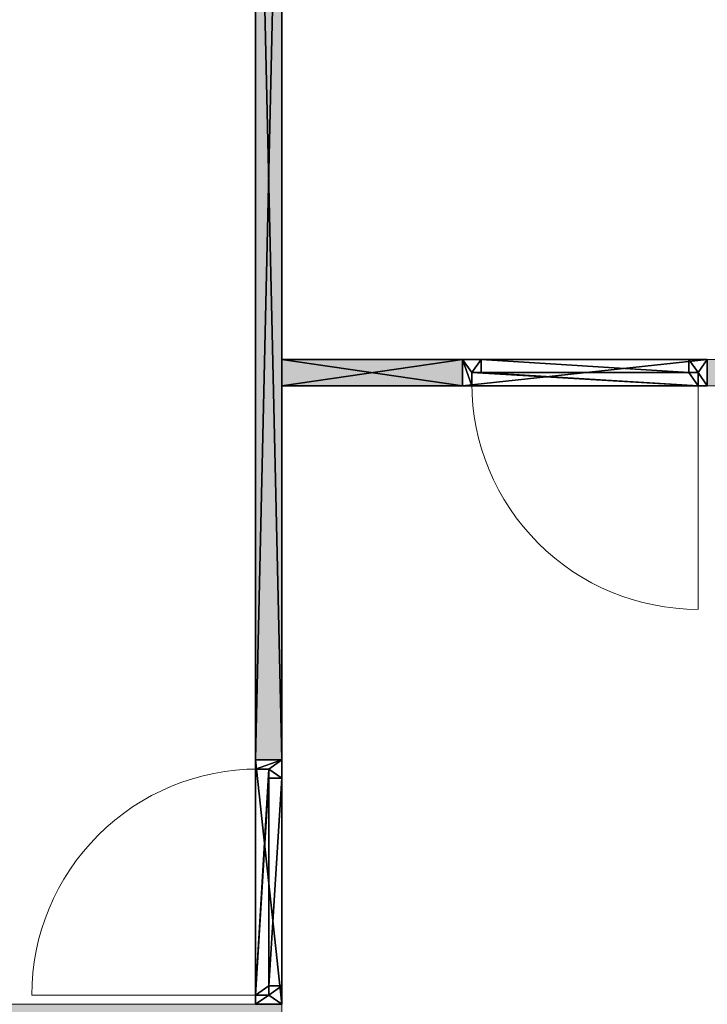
# Model space of a CAD drawing. Header units: inches. Extents: x 15 to 546804, y -66 to 267312.
# Tile 442 of 478: x 441522 to 444132, y 151306 to 155047. Entities that reach past the tile are written whole.
import ezdxf

# ---------------------------------------------------------------- set-up
doc = ezdxf.new("R2010")
doc.units = ezdxf.units.IN
doc.header["$MEASUREMENT"] = 0

msp = doc.modelspace()

# ---------------------------------------------------------------- hatches: boundary and pattern name
at = {"lineweight": 20}
h = msp.add_hatch(color=7, dxfattribs=at)
h.dxf.hatch_style = 1
h.paths.add_polyline_path([(442417.1, 152234.7), (442517.1, 152234.7), (442517.1, 156655.7), (442417.1, 156655.7)])
h = msp.add_hatch(color=7, dxfattribs=at)
h.dxf.hatch_style = 1
h.paths.add_polyline_path([(442517.1, 153655.7), (443203.1, 153655.7), (443203.1, 153756.9), (442517.1, 153756.9)])
h = msp.add_hatch(color=7, dxfattribs=at)
h.dxf.hatch_style = 1
h.paths.add_polyline_path([(444132.1, 153655.7), (444818.1, 153655.7), (444818.1, 153755.7), (444132.1, 153755.7)])
h = msp.add_hatch(color=7, dxfattribs=at)
h.dxf.hatch_style = 1
h.paths.add_polyline_path([(438397.4, 151205.7), (442517.1, 151205.7), (442517.1, 151305.7), (438397.4, 151305.7)])

# ---------------------------------------------------------------- linework, layer by layer
at = {"color": 7, "lineweight": 20}
for p, q in [((442417.1, 156655.7, 300), (442417.1, 152234.7, 300)), ((442517.1, 152234.7, 300), (442517.1, 156655.7, 300)), ((443203.1, 153756.9, 3000), (442517.1, 153756.9, 3000)), ((442517.1, 153756.9, 3000), (442517.1, 153655.7, 3000)), ((443203.1, 153655.7, 3000), (443203.1, 153756.9, 3000)), ((444818.1, 153755.7, 300), (444132.1, 153755.7, 300)), ((444132.1, 153755.7, 300), (444132.1, 153655.7, 300)), ((442517.1, 153655.7, 3000), (443203.1, 153655.7, 3000)), ((444097.1, 153665.7, 300), (444097.1, 152806.7, 300)), ((444132.1, 153655.7, 300), (444818.1, 153655.7, 300)), ((442417.1, 152234.7, 300), (442517.1, 152234.7, 300)), ((442427.1, 152199.7, 300), (442427.1, 152199.7, 2465)), ((442467.1, 152199.7, 2465), (442427.1, 152199.7, 2465)), ((442467.1, 152199.7, 300), (442427.1, 152199.7, 300)), ((442467.1, 151340.7, 300), (442467.1, 152199.7, 300)), ((442467.1, 152199.7, 300), (442467.1, 152199.7, 2465)), ((442467.1, 152199.7, 2465), (442467.1, 151340.7, 2465)), ((442427.1, 151340.7, 300), (441568.1, 151340.7, 300)), ((442427.1, 151340.7, 2465), (442427.1, 151340.7, 300)), ((442467.1, 151340.7, 2465), (442427.1, 151340.7, 2465)), ((442467.1, 151340.7, 300), (442427.1, 151340.7, 300)), ((442467.1, 151340.7, 2465), (442467.1, 151340.7, 300)), ((442517.1, 151305.7, 3000), (438397.4, 151305.7, 3000)), ((442517.1, 151205.7, 3000), (442517.1, 151305.7, 3000))]:
    msp.add_line(p, q, dxfattribs=at)
at = {"color": 7}
for p, q in [((442417.1, 156655.7, 300), (442417.1, 152234.7, 300)), ((442417.1, 156655.7, 3000), (442417.1, 152234.7, 3000)), ((442517.1, 152234.7, 300), (442517.1, 156655.7, 300)), ((442517.1, 152234.7, 3000), (442517.1, 156655.7, 3000)), ((443203.1, 153755.7, 300), (442517.1, 153755.7, 300)), ((442517.1, 153755.7, 300), (442517.1, 153655.7, 300)), ((443203.1, 153755.7, 3000), (442517.1, 153755.7, 3000)), ((442517.1, 153755.7, 3000), (442517.1, 153655.7, 3000)), ((442517.1, 153755.7, 300), (442517.1, 153755.7, 3000)), ((443273.1, 153755.7, 300), (443203.1, 153755.7, 300)), ((443203.1, 153755.7, 300), (443203.1, 153755.7, 2500)), ((443203.1, 153755.7, 2500), (444132.1, 153755.7, 2500)), ((443203.1, 153755.7, 300), (443203.1, 153655.7, 300)), ((443203.1, 153755.7, 2500), (443203.1, 153655.7, 2500)), ((443203.1, 153655.7, 300), (443203.1, 153755.7, 300)), ((443203.1, 153655.7, 3000), (443203.1, 153755.7, 3000)), ((443203.1, 153755.7, 300), (443203.1, 153755.7, 3000)), ((443273.1, 153755.7, 300), (443273.1, 153755.7, 2430)), ((443273.1, 153755.7, 2430), (444062.1, 153755.7, 2430)), ((443273.1, 153755.7, 2430), (443273.1, 153705.7, 2430)), ((443273.1, 153755.7, 300), (443273.1, 153705.7, 300)), ((444132.1, 153755.7, 300), (444062.1, 153755.7, 300)), ((444062.1, 153755.7, 2430), (444062.1, 153755.7, 300)), ((444062.1, 153755.7, 300), (444062.1, 153705.7, 300)), ((444062.1, 153755.7, 2430), (444062.1, 153705.7, 2430)), ((444132.1, 153755.7, 2500), (444132.1, 153755.7, 300)), ((444132.1, 153755.7, 300), (444132.1, 153655.7, 300)), ((444132.1, 153755.7, 2500), (444132.1, 153655.7, 2500)), ((443238.1, 153705.7, 300), (443238.1, 153705.7, 2465)), ((443238.1, 153705.7, 300), (443238.1, 153655.7, 300)), ((443273.1, 153705.7, 300), (443238.1, 153705.7, 300)), ((443273.1, 153705.7, 2465), (443238.1, 153705.7, 2465)), ((443238.1, 153705.7, 2465), (443238.1, 153655.7, 2465)), ((443273.1, 153705.7, 300), (443273.1, 153705.7, 2430)), ((443273.1, 153705.7, 2430), (444062.1, 153705.7, 2430)), ((443273.1, 153705.7, 2465), (444062.1, 153705.7, 2465)), ((443273.1, 153705.7, 2430), (443273.1, 153705.7, 2465)), ((443273.1, 153705.7, 2930), (443273.1, 153705.7, 2500)), ((444062.1, 153705.7, 2930), (443273.1, 153705.7, 2930)), ((443273.1, 153705.7, 2500), (444062.1, 153705.7, 2500)), ((443275.5, 153705.7, 1368.1), (443330.3, 153705.7, 1438.9)), ((443330.3, 153705.7, 1291.1), (443275.5, 153705.7, 1361.9)), ((443385.1, 153705.7, 1509.7), (443439.8, 153705.7, 1580.5)), ((443439.8, 153705.7, 1149.5), (443385.1, 153705.7, 1220.3)), ((443494.6, 153705.7, 1651.3), (443549.4, 153705.7, 1722.1)), ((443549.4, 153705.7, 1007.9), (443494.6, 153705.7, 1078.7)), ((443604.1, 153705.7, 1792.9), (443658.9, 153705.7, 1863.7)), ((443658.9, 153705.7, 866.3), (443604.1, 153705.7, 937.1)), ((443713.7, 153705.7, 1934.5), (443768.5, 153705.7, 2005.2)), ((443768.5, 153705.7, 724.8), (443713.7, 153705.7, 795.5)), ((443823.2, 153705.7, 2076), (443878, 153705.7, 2146.8)), ((443878, 153705.7, 583.2), (443823.2, 153705.7, 654)), ((443932.8, 153705.7, 2217.6), (443987.6, 153705.7, 2288.4)), ((443987.6, 153705.7, 441.6), (443932.8, 153705.7, 512.4)), ((444097.1, 153705.7, 300), (444042.3, 153705.7, 370.8)), ((444042.3, 153705.7, 2359.2), (444097.1, 153705.7, 2430)), ((444062.1, 153705.7, 2430), (444062.1, 153705.7, 300)), ((444062.1, 153705.7, 300), (444097.1, 153705.7, 300)), ((444062.1, 153705.7, 2465), (444097.1, 153705.7, 2465)), ((444062.1, 153705.7, 2430), (444062.1, 153705.7, 2465)), ((444062.1, 153705.7, 2500), (444062.1, 153705.7, 2930)), ((444097.1, 153705.7, 300), (444097.1, 153655.7, 300)), ((444097.1, 153705.7, 2465), (444097.1, 153705.7, 300)), ((444097.1, 153705.7, 2465), (444097.1, 153655.7, 2465)), ((442517.1, 153655.7, 300), (443203.1, 153655.7, 300)), ((442517.1, 153655.7, 3000), (443203.1, 153655.7, 3000)), ((442517.1, 153655.7, 300), (442517.1, 153655.7, 3000)), ((443238.1, 153655.7, 300), (443203.1, 153655.7, 300)), ((443203.1, 153655.7, 300), (443203.1, 153655.7, 2500)), ((443203.1, 153655.7, 2500), (444132.1, 153655.7, 2500)), ((443203.1, 153655.7, 300), (443203.1, 153655.7, 3000)), ((443238.1, 153655.7, 300), (443238.1, 153655.7, 2465)), ((443238.1, 153655.7, 2465), (444097.1, 153655.7, 2465)), ((444132.1, 153655.7, 300), (444097.1, 153655.7, 300)), ((444097.1, 153655.7, 2465), (444097.1, 153655.7, 300)), ((444132.1, 153655.7, 2500), (444132.1, 153655.7, 300)), ((442417.1, 152234.7, 300), (442517.1, 152234.7, 300)), ((442417.1, 152234.7, 3000), (442517.1, 152234.7, 3000)), ((442417.1, 152234.7, 300), (442417.1, 152234.7, 3000)), ((442417.1, 152199.7, 300), (442417.1, 152234.7, 300)), ((442417.1, 152234.7, 300), (442417.1, 152234.7, 2500)), ((442417.1, 152234.7, 2500), (442417.1, 151305.7, 2500)), ((442517.1, 152234.7, 300), (442417.1, 152234.7, 300)), ((442517.1, 152234.7, 2500), (442417.1, 152234.7, 2500)), ((442517.1, 152234.7, 300), (442517.1, 152234.7, 3000)), ((442517.1, 152164.7, 300), (442517.1, 152234.7, 300)), ((442517.1, 152234.7, 300), (442517.1, 152234.7, 2500)), ((442517.1, 152234.7, 2500), (442517.1, 151305.7, 2500)), ((442467.1, 152199.7, 300), (442417.1, 152199.7, 300)), ((442417.1, 152199.7, 300), (442417.1, 152199.7, 2465)), ((442417.1, 152199.7, 2465), (442417.1, 151340.7, 2465)), ((442467.1, 152199.7, 2465), (442417.1, 152199.7, 2465)), ((442467.1, 152199.7, 300), (442467.1, 152199.7, 2465)), ((442467.1, 152164.7, 300), (442467.1, 152199.7, 300)), ((442467.1, 152164.7, 2465), (442467.1, 152199.7, 2465)), ((442517.1, 152164.7, 2430), (442467.1, 152164.7, 2430)), ((442517.1, 152164.7, 300), (442467.1, 152164.7, 300)), ((442467.1, 152164.7, 300), (442467.1, 152164.7, 2430)), ((442467.1, 152164.7, 2430), (442467.1, 151375.7, 2430)), ((442467.1, 152164.7, 2465), (442467.1, 151375.7, 2465)), ((442467.1, 152164.7, 2430), (442467.1, 152164.7, 2465)), ((442467.1, 152162.3, 1368.1), (442467.1, 152107.5, 1438.9)), ((442467.1, 152107.5, 1291.1), (442467.1, 152162.3, 1361.9)), ((442517.1, 152164.7, 300), (442517.1, 152164.7, 2430)), ((442517.1, 152164.7, 2430), (442517.1, 151375.7, 2430)), ((442467.1, 152052.8, 1509.7), (442467.1, 151998, 1580.5)), ((442467.1, 151998, 1149.5), (442467.1, 152052.8, 1220.3)), ((442467.1, 151943.2, 1651.3), (442467.1, 151888.4, 1722.1)), ((442467.1, 151888.4, 1007.9), (442467.1, 151943.2, 1078.7)), ((442467.1, 151833.7, 1792.9), (442467.1, 151778.9, 1863.7)), ((442467.1, 151778.9, 866.3), (442467.1, 151833.7, 937.1)), ((442467.1, 151724.1, 1934.5), (442467.1, 151669.4, 2005.2)), ((442467.1, 151669.4, 724.8), (442467.1, 151724.1, 795.5)), ((442467.1, 151614.6, 2076), (442467.1, 151559.8, 2146.8)), ((442467.1, 151559.8, 583.2), (442467.1, 151614.6, 654)), ((442467.1, 151505, 2217.6), (442467.1, 151450.3, 2288.4)), ((442467.1, 151450.3, 441.6), (442467.1, 151505, 512.4)), ((442467.1, 151340.7, 300), (442467.1, 151395.5, 370.8)), ((442467.1, 151395.5, 2359.2), (442467.1, 151340.7, 2430)), ((442517.1, 151375.7, 300), (442467.1, 151375.7, 300)), ((442517.1, 151375.7, 2430), (442467.1, 151375.7, 2430)), ((442467.1, 151375.7, 2430), (442467.1, 151375.7, 300)), ((442467.1, 151375.7, 300), (442467.1, 151340.7, 300)), ((442467.1, 151375.7, 2465), (442467.1, 151340.7, 2465)), ((442467.1, 151375.7, 2430), (442467.1, 151375.7, 2465)), ((442517.1, 151305.7, 300), (442517.1, 151375.7, 300)), ((442517.1, 151375.7, 2430), (442517.1, 151375.7, 300)), ((442417.1, 151305.7, 300), (442417.1, 151340.7, 300)), ((442467.1, 151340.7, 300), (442417.1, 151340.7, 300)), ((442417.1, 151340.7, 2465), (442417.1, 151340.7, 300)), ((442467.1, 151340.7, 2465), (442417.1, 151340.7, 2465)), ((442467.1, 151340.7, 2465), (442467.1, 151340.7, 300)), ((442417.1, 151305.7, 2500), (442417.1, 151305.7, 300)), ((442517.1, 151305.7, 300), (442417.1, 151305.7, 300)), ((442517.1, 151305.7, 2500), (442417.1, 151305.7, 2500)), ((442517.1, 151305.7, 2500), (442517.1, 151305.7, 300))]:
    msp.add_line(p, q, dxfattribs=at)
at = {"color": 7, "lineweight": 20}
for centre, major_axis in [((444097.1, 153665.7, 300), (0, 859.5)), ((442427.1, 151340.7, 300), (859.5, 0))]:
    msp.add_ellipse(centre, major_axis=major_axis, ratio=0.999391, start_param=1.570796, end_param=3.141593, dxfattribs=at)
for points, invisible_edges in [([(450267.1, 156655.7, 300), (437267.1, 142255.7, 300), (437267.1, 156655.7, 300)], 1), ([(442517.1, 136807.1, 300), (450267.1, 156655.7, 300), (444817.1, 136807.1, 300)], 3), ([(442467.1, 152199.7, 2465), (442467.1, 152199.7, 300), (442427.1, 152199.7, 2465)], 2), ([(442427.1, 152199.7, 300), (442427.1, 152199.7, 2465), (442467.1, 152199.7, 300)], 2), ([(442467.1, 151340.7, 300), (442467.1, 152199.7, 300), (442467.1, 151340.7, 2465)], 2), ([(442467.1, 152199.7, 2465), (442467.1, 151340.7, 2465), (442467.1, 152199.7, 300)], 2), ([(442467.1, 151340.7, 300), (442467.1, 151340.7, 2465), (442427.1, 151340.7, 300)], 2), ([(442427.1, 151340.7, 2465), (442427.1, 151340.7, 300), (442467.1, 151340.7, 2465)], 2)]:
    msp.add_3dface(points, dxfattribs=dict(at, invisible_edges=invisible_edges))

# ---------------------------------------------------------------- meshes
at = {"color": 7}
mesh = msp.add_polyface(dxfattribs=at)
corners = [(442417.1, 156655.7, 300), (442517.1, 152234.7, 300), (442417.1, 152234.7, 300), (442517.1, 156655.7, 300)]
mesh.append_faces([[corners[k] for k in face] for face in [(0, 1, 2), (1, 0, 3)]], dxfattribs={"vtx0": -1, "color": 7})
mesh = msp.add_polyface(dxfattribs=at)
corners = [(442517.1, 156655.7, 3000), (442417.1, 152234.7, 3000), (442517.1, 152234.7, 3000), (442417.1, 156655.7, 3000)]
mesh.append_faces([[corners[k] for k in face] for face in [(0, 1, 2), (1, 0, 3)]], dxfattribs={"vtx0": -1, "color": 7})
mesh = msp.add_polyface(dxfattribs=at)
corners = [(442417.1, 152234.7, 300), (442417.1, 156655.7, 3000), (442417.1, 156655.7, 300), (442417.1, 152234.7, 3000)]
mesh.append_faces([[corners[k] for k in face] for face in [(0, 1, 2), (1, 0, 3)]], dxfattribs={"vtx0": -1, "color": 7})
mesh = msp.add_polyface(dxfattribs=at)
corners = [(442517.1, 156655.7, 3000), (442517.1, 152234.7, 300), (442517.1, 156655.7, 300), (442517.1, 152234.7, 3000)]
mesh.append_faces([[corners[k] for k in face] for face in [(0, 1, 2), (1, 0, 3)]], dxfattribs={"vtx0": -1, "color": 7})
mesh = msp.add_polyface(dxfattribs=at)
corners = [(442517.1, 153655.7, 300), (443203.1, 153755.7, 300), (443203.1, 153655.7, 300), (442517.1, 153755.7, 300)]
mesh.append_faces([[corners[k] for k in face] for face in [(0, 1, 2), (1, 0, 3)]], dxfattribs={"vtx0": -1, "color": 7})
mesh = msp.add_polyface(dxfattribs=at)
corners = [(442517.1, 153755.7, 3000), (443203.1, 153655.7, 3000), (443203.1, 153755.7, 3000), (442517.1, 153655.7, 3000)]
mesh.append_faces([[corners[k] for k in face] for face in [(0, 1, 2), (1, 0, 3)]], dxfattribs={"vtx0": -1, "color": 7})
mesh = msp.add_polyface(dxfattribs=at)
corners = [(442517.1, 153755.7, 300), (443203.1, 153755.7, 3000), (443203.1, 153755.7, 300), (442517.1, 153755.7, 3000)]
mesh.append_faces([[corners[k] for k in face] for face in [(0, 1, 2), (1, 0, 3)]], dxfattribs={"vtx0": -1, "color": 7})
mesh = msp.add_polyface(dxfattribs=at)
corners = [(442517.1, 153655.7, 300), (442517.1, 153755.7, 3000), (442517.1, 153755.7, 300), (442517.1, 153655.7, 3000)]
mesh.append_faces([[corners[k] for k in face] for face in [(0, 1, 2), (1, 0, 3)]], dxfattribs={"vtx0": -1, "color": 7})
mesh = msp.add_polyface(dxfattribs=at)
corners = [(443238.1, 153655.7, 300), (443203.1, 153755.7, 300), (443203.1, 153655.7, 300), (443238.1, 153705.7, 300), (443273.1, 153755.7, 300), (443273.1, 153705.7, 300)]
mesh.append_faces([[corners[k] for k in face] for face in [(4, 3, 1)]], dxfattribs={"vtx0": -1, "vtx1": -1, "color": 7})
mesh.append_faces([[corners[k] for k in face] for face in [(2, 1, 0), (5, 3, 4)]], dxfattribs={"vtx1": -1, "color": 7})
mesh.append_faces([[corners[k] for k in face] for face in [(3, 0, 1)]], dxfattribs={"vtx1": -1, "vtx2": -1, "color": 7})
mesh = msp.add_polyface(dxfattribs=at)
corners = [(444132.1, 153755.7, 2500), (443203.1, 153655.7, 2500), (443203.1, 153755.7, 2500), (444132.1, 153655.7, 2500)]
mesh.append_faces([[corners[k] for k in face] for face in [(2, 1, 0), (3, 0, 1)]], dxfattribs={"vtx1": -1, "color": 7})
mesh = msp.add_polyface(dxfattribs=at)
corners = [(444132.1, 153755.7, 2500), (444062.1, 153755.7, 300), (444132.1, 153755.7, 300), (444062.1, 153755.7, 2430), (443273.1, 153755.7, 2430), (443203.1, 153755.7, 300), (443273.1, 153755.7, 300), (443203.1, 153755.7, 2500)]
mesh.append_faces([[corners[k] for k in face] for face in [(3, 0, 1), (4, 0, 3), (7, 4, 5), (0, 4, 7)]], dxfattribs={"vtx0": -1, "vtx1": -1, "color": 7})
mesh.append_faces([[corners[k] for k in face] for face in [(2, 1, 0), (6, 5, 4)]], dxfattribs={"vtx1": -1, "color": 7})
mesh = msp.add_polyface(dxfattribs=at)
corners = [(443203.1, 153755.7, 2500), (443203.1, 153655.7, 300), (443203.1, 153755.7, 300), (443203.1, 153655.7, 2500)]
mesh.append_faces([[corners[k] for k in face] for face in [(2, 1, 0), (3, 0, 1)]], dxfattribs={"vtx1": -1, "color": 7})
mesh = msp.add_polyface(dxfattribs=at)
corners = [(443203.1, 153655.7, 3000), (443203.1, 153755.7, 300), (443203.1, 153755.7, 3000), (443203.1, 153655.7, 300)]
mesh.append_faces([[corners[k] for k in face] for face in [(0, 1, 2), (1, 0, 3)]], dxfattribs={"vtx0": -1, "color": 7})
mesh = msp.add_polyface(dxfattribs=at)
corners = [(444062.1, 153705.7, 2430), (443273.1, 153755.7, 2430), (443273.1, 153705.7, 2430), (444062.1, 153755.7, 2430)]
mesh.append_faces([[corners[k] for k in face] for face in [(2, 1, 0), (3, 0, 1)]], dxfattribs={"vtx1": -1, "color": 7})
mesh = msp.add_polyface(dxfattribs=at)
corners = [(443273.1, 153705.7, 300), (443273.1, 153755.7, 2430), (443273.1, 153755.7, 300), (443273.1, 153705.7, 2430)]
mesh.append_faces([[corners[k] for k in face] for face in [(2, 1, 0), (3, 0, 1)]], dxfattribs={"vtx1": -1, "color": 7})
mesh = msp.add_polyface(dxfattribs=at)
corners = [(444132.1, 153655.7, 300), (444097.1, 153705.7, 300), (444097.1, 153655.7, 300), (444062.1, 153755.7, 300), (444062.1, 153705.7, 300), (444132.1, 153755.7, 300)]
mesh.append_faces([[corners[k] for k in face] for face in [(5, 1, 3), (0, 1, 5)]], dxfattribs={"vtx0": -1, "vtx1": -1, "color": 7})
mesh.append_faces([[corners[k] for k in face] for face in [(2, 1, 0), (4, 3, 1)]], dxfattribs={"vtx1": -1, "color": 7})
mesh = msp.add_polyface(dxfattribs=at)
corners = [(444062.1, 153755.7, 2430), (444062.1, 153705.7, 300), (444062.1, 153755.7, 300), (444062.1, 153705.7, 2430)]
mesh.append_faces([[corners[k] for k in face] for face in [(2, 1, 0), (3, 0, 1)]], dxfattribs={"vtx1": -1, "color": 7})
mesh = msp.add_polyface(dxfattribs=at)
corners = [(444132.1, 153655.7, 300), (444132.1, 153755.7, 2500), (444132.1, 153755.7, 300), (444132.1, 153655.7, 2500)]
mesh.append_faces([[corners[k] for k in face] for face in [(2, 1, 0), (3, 0, 1)]], dxfattribs={"vtx1": -1, "color": 7})
mesh = msp.add_polyface(dxfattribs=at)
corners = [(444097.1, 153655.7, 2465), (443238.1, 153705.7, 2465), (443238.1, 153655.7, 2465), (443273.1, 153705.7, 2465), (444062.1, 153705.7, 2465), (444097.1, 153705.7, 2465)]
mesh.append_faces([[corners[k] for k in face] for face in [(3, 0, 1), (4, 0, 3)]], dxfattribs={"vtx0": -1, "vtx1": -1, "color": 7})
mesh.append_faces([[corners[k] for k in face] for face in [(2, 1, 0), (5, 0, 4)]], dxfattribs={"vtx1": -1, "color": 7})
mesh = msp.add_polyface(dxfattribs=at)
corners = [(443238.1, 153655.7, 300), (443238.1, 153705.7, 2465), (443238.1, 153705.7, 300), (443238.1, 153655.7, 2465)]
mesh.append_faces([[corners[k] for k in face] for face in [(2, 1, 0), (3, 0, 1)]], dxfattribs={"vtx1": -1, "color": 7})
mesh = msp.add_polyface(dxfattribs=at)
corners = [(443238.1, 153705.7, 2465), (443273.1, 153705.7, 300), (443238.1, 153705.7, 300), (443273.1, 153705.7, 2430), (443273.1, 153705.7, 2465)]
mesh.append_faces([[corners[k] for k in face] for face in [(3, 0, 1)]], dxfattribs={"vtx0": -1, "vtx1": -1, "color": 7})
mesh.append_faces([[corners[k] for k in face] for face in [(2, 1, 0), (4, 0, 3)]], dxfattribs={"vtx1": -1, "color": 7})
mesh = msp.add_polyface(dxfattribs=at)
corners = [(443273.1, 153705.7, 2465), (444062.1, 153705.7, 2430), (443273.1, 153705.7, 2430), (444062.1, 153705.7, 2465)]
mesh.append_faces([[corners[k] for k in face] for face in [(2, 1, 0), (3, 0, 1)]], dxfattribs={"vtx1": -1, "color": 7})
mesh = msp.add_polyface(dxfattribs=at)
corners = [(444062.1, 153705.7, 2930), (443273.1, 153705.7, 2500), (444062.1, 153705.7, 2500), (443273.1, 153705.7, 2930)]
mesh.append_faces([[corners[k] for k in face] for face in [(2, 1, 0), (3, 0, 1)]], dxfattribs={"vtx1": -1, "color": 7})
mesh = msp.add_polyface(dxfattribs=at)
corners = [(444062.1, 153705.7, 2430), (444097.1, 153705.7, 300), (444062.1, 153705.7, 300), (444097.1, 153705.7, 2465), (444062.1, 153705.7, 2465)]
mesh.append_faces([[corners[k] for k in face] for face in [(3, 0, 1)]], dxfattribs={"vtx0": -1, "vtx1": -1, "color": 7})
mesh.append_faces([[corners[k] for k in face] for face in [(2, 1, 0), (4, 0, 3)]], dxfattribs={"vtx1": -1, "color": 7})
mesh = msp.add_polyface(dxfattribs=at)
corners = [(444097.1, 153705.7, 2465), (444097.1, 153655.7, 300), (444097.1, 153705.7, 300), (444097.1, 153655.7, 2465)]
mesh.append_faces([[corners[k] for k in face] for face in [(2, 1, 0), (3, 0, 1)]], dxfattribs={"vtx1": -1, "color": 7})
mesh = msp.add_polyface(dxfattribs=at)
corners = [(443203.1, 153655.7, 3000), (442517.1, 153655.7, 300), (443203.1, 153655.7, 300), (442517.1, 153655.7, 3000)]
mesh.append_faces([[corners[k] for k in face] for face in [(0, 1, 2), (1, 0, 3)]], dxfattribs={"vtx0": -1, "color": 7})
mesh = msp.add_polyface(dxfattribs=at)
corners = [(443203.1, 153655.7, 2500), (443238.1, 153655.7, 300), (443203.1, 153655.7, 300), (443238.1, 153655.7, 2465), (444097.1, 153655.7, 2465), (444132.1, 153655.7, 300), (444097.1, 153655.7, 300), (444132.1, 153655.7, 2500)]
mesh.append_faces([[corners[k] for k in face] for face in [(3, 0, 1), (4, 0, 3), (7, 4, 5), (0, 4, 7)]], dxfattribs={"vtx0": -1, "vtx1": -1, "color": 7})
mesh.append_faces([[corners[k] for k in face] for face in [(2, 1, 0), (6, 5, 4)]], dxfattribs={"vtx1": -1, "color": 7})
mesh = msp.add_polyface(dxfattribs=at)
corners = [(442417.1, 152234.7, 3000), (442517.1, 152234.7, 300), (442517.1, 152234.7, 3000), (442417.1, 152234.7, 300)]
mesh.append_faces([[corners[k] for k in face] for face in [(0, 1, 2), (1, 0, 3)]], dxfattribs={"vtx0": -1, "color": 7})
mesh = msp.add_polyface(dxfattribs=at)
corners = [(442417.1, 152199.7, 300), (442517.1, 152234.7, 300), (442417.1, 152234.7, 300), (442467.1, 152199.7, 300), (442517.1, 152164.7, 300), (442467.1, 152164.7, 300)]
mesh.append_faces([[corners[k] for k in face] for face in [(4, 3, 1)]], dxfattribs={"vtx0": -1, "vtx1": -1, "color": 7})
mesh.append_faces([[corners[k] for k in face] for face in [(2, 1, 0), (5, 3, 4)]], dxfattribs={"vtx1": -1, "color": 7})
mesh.append_faces([[corners[k] for k in face] for face in [(3, 0, 1)]], dxfattribs={"vtx1": -1, "vtx2": -1, "color": 7})
mesh = msp.add_polyface(dxfattribs=at)
corners = [(442517.1, 151305.7, 2500), (442417.1, 152234.7, 2500), (442517.1, 152234.7, 2500), (442417.1, 151305.7, 2500)]
mesh.append_faces([[corners[k] for k in face] for face in [(2, 1, 0), (3, 0, 1)]], dxfattribs={"vtx1": -1, "color": 7})
mesh = msp.add_polyface(dxfattribs=at)
corners = [(442417.1, 152234.7, 2500), (442417.1, 152199.7, 300), (442417.1, 152234.7, 300), (442417.1, 152199.7, 2465), (442417.1, 151340.7, 2465), (442417.1, 151305.7, 300), (442417.1, 151340.7, 300), (442417.1, 151305.7, 2500)]
mesh.append_faces([[corners[k] for k in face] for face in [(3, 0, 1), (4, 0, 3), (7, 4, 5), (0, 4, 7)]], dxfattribs={"vtx0": -1, "vtx1": -1, "color": 7})
mesh.append_faces([[corners[k] for k in face] for face in [(2, 1, 0), (6, 5, 4)]], dxfattribs={"vtx1": -1, "color": 7})
mesh = msp.add_polyface(dxfattribs=at)
corners = [(442517.1, 152234.7, 2500), (442417.1, 152234.7, 300), (442517.1, 152234.7, 300), (442417.1, 152234.7, 2500)]
mesh.append_faces([[corners[k] for k in face] for face in [(2, 1, 0), (3, 0, 1)]], dxfattribs={"vtx1": -1, "color": 7})
mesh = msp.add_polyface(dxfattribs=at)
corners = [(442517.1, 151305.7, 2500), (442517.1, 151375.7, 300), (442517.1, 151305.7, 300), (442517.1, 151375.7, 2430), (442517.1, 152164.7, 2430), (442517.1, 152234.7, 300), (442517.1, 152164.7, 300), (442517.1, 152234.7, 2500)]
mesh.append_faces([[corners[k] for k in face] for face in [(3, 0, 1), (4, 0, 3), (7, 4, 5), (0, 4, 7)]], dxfattribs={"vtx0": -1, "vtx1": -1, "color": 7})
mesh.append_faces([[corners[k] for k in face] for face in [(2, 1, 0), (6, 5, 4)]], dxfattribs={"vtx1": -1, "color": 7})
mesh = msp.add_polyface(dxfattribs=at)
corners = [(442417.1, 151340.7, 2465), (442467.1, 152199.7, 2465), (442417.1, 152199.7, 2465), (442467.1, 152164.7, 2465), (442467.1, 151375.7, 2465), (442467.1, 151340.7, 2465)]
mesh.append_faces([[corners[k] for k in face] for face in [(3, 0, 1), (4, 0, 3)]], dxfattribs={"vtx0": -1, "vtx1": -1, "color": 7})
mesh.append_faces([[corners[k] for k in face] for face in [(2, 1, 0), (5, 0, 4)]], dxfattribs={"vtx1": -1, "color": 7})
mesh = msp.add_polyface(dxfattribs=at)
corners = [(442417.1, 152199.7, 300), (442467.1, 152199.7, 2465), (442467.1, 152199.7, 300), (442417.1, 152199.7, 2465)]
mesh.append_faces([[corners[k] for k in face] for face in [(2, 1, 0), (3, 0, 1)]], dxfattribs={"vtx1": -1, "color": 7})
mesh = msp.add_polyface(dxfattribs=at)
corners = [(442467.1, 152199.7, 2465), (442467.1, 152164.7, 300), (442467.1, 152199.7, 300), (442467.1, 152164.7, 2430), (442467.1, 152164.7, 2465)]
mesh.append_faces([[corners[k] for k in face] for face in [(3, 0, 1)]], dxfattribs={"vtx0": -1, "vtx1": -1, "color": 7})
mesh.append_faces([[corners[k] for k in face] for face in [(2, 1, 0), (4, 0, 3)]], dxfattribs={"vtx1": -1, "color": 7})
mesh = msp.add_polyface(dxfattribs=at)
corners = [(442467.1, 151375.7, 2430), (442517.1, 152164.7, 2430), (442467.1, 152164.7, 2430), (442517.1, 151375.7, 2430)]
mesh.append_faces([[corners[k] for k in face] for face in [(2, 1, 0), (3, 0, 1)]], dxfattribs={"vtx1": -1, "color": 7})
mesh = msp.add_polyface(dxfattribs=at)
corners = [(442467.1, 152164.7, 2465), (442467.1, 151375.7, 2430), (442467.1, 152164.7, 2430), (442467.1, 151375.7, 2465)]
mesh.append_faces([[corners[k] for k in face] for face in [(2, 1, 0), (3, 0, 1)]], dxfattribs={"vtx1": -1, "color": 7})
mesh = msp.add_polyface(dxfattribs=at)
corners = [(442467.1, 152164.7, 300), (442517.1, 152164.7, 2430), (442517.1, 152164.7, 300), (442467.1, 152164.7, 2430)]
mesh.append_faces([[corners[k] for k in face] for face in [(2, 1, 0), (3, 0, 1)]], dxfattribs={"vtx1": -1, "color": 7})
mesh = msp.add_polyface(dxfattribs=at)
corners = [(442417.1, 151305.7, 300), (442467.1, 151340.7, 300), (442417.1, 151340.7, 300), (442517.1, 151375.7, 300), (442467.1, 151375.7, 300), (442517.1, 151305.7, 300)]
mesh.append_faces([[corners[k] for k in face] for face in [(5, 1, 3), (0, 1, 5)]], dxfattribs={"vtx0": -1, "vtx1": -1, "color": 7})
mesh.append_faces([[corners[k] for k in face] for face in [(2, 1, 0), (4, 3, 1)]], dxfattribs={"vtx1": -1, "color": 7})
mesh = msp.add_polyface(dxfattribs=at)
corners = [(442517.1, 151375.7, 2430), (442467.1, 151375.7, 300), (442517.1, 151375.7, 300), (442467.1, 151375.7, 2430)]
mesh.append_faces([[corners[k] for k in face] for face in [(2, 1, 0), (3, 0, 1)]], dxfattribs={"vtx1": -1, "color": 7})
mesh = msp.add_polyface(dxfattribs=at)
corners = [(442467.1, 151375.7, 2430), (442467.1, 151340.7, 300), (442467.1, 151375.7, 300), (442467.1, 151340.7, 2465), (442467.1, 151375.7, 2465)]
mesh.append_faces([[corners[k] for k in face] for face in [(3, 0, 1)]], dxfattribs={"vtx0": -1, "vtx1": -1, "color": 7})
mesh.append_faces([[corners[k] for k in face] for face in [(2, 1, 0), (4, 0, 3)]], dxfattribs={"vtx1": -1, "color": 7})
mesh = msp.add_polyface(dxfattribs=at)
corners = [(442467.1, 151340.7, 2465), (442417.1, 151340.7, 300), (442467.1, 151340.7, 300), (442417.1, 151340.7, 2465)]
mesh.append_faces([[corners[k] for k in face] for face in [(2, 1, 0), (3, 0, 1)]], dxfattribs={"vtx1": -1, "color": 7})
mesh = msp.add_polyface(dxfattribs=at)
corners = [(442417.1, 151305.7, 300), (442517.1, 151305.7, 2500), (442517.1, 151305.7, 300), (442417.1, 151305.7, 2500)]
mesh.append_faces([[corners[k] for k in face] for face in [(2, 1, 0), (3, 0, 1)]], dxfattribs={"vtx1": -1, "color": 7})

doc.saveas('drawing.dxf')
